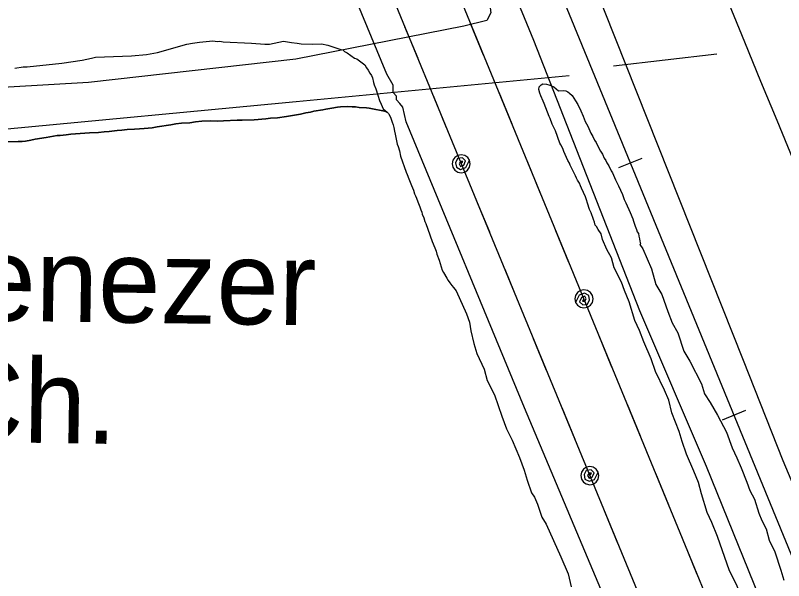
# Model space of a CAD drawing. Extents: x 3329297 to 3367176, y 649250 to 674653.
# Drawn here: x 3342641 to 3343401, y 666850 to 667410 of the extents above; entities that cross this region are included whole.
import ezdxf

# ---------------------------------------------------------------- set-up
doc = ezdxf.new("R2010")
doc.units = 0
for name, color, linetype in [('V-DTCH-CNTR', 7, 'Continuous'), ('V-RAIL-TRAK', 7, 'Continuous'), ('V-RIVR-EDGE', 7, 'Continuous'), ('V-ROAD-CNTR', 7, 'Continuous'), ('V-SITE-OTLN-IDEN', 7, 'Continuous'), ('V-SITE-VEGE', 7, 'Continuous'), ('V-TOPO-SHOR', 7, 'Continuous'), ('V-UTIL-LINE', 7, 'Continuous')]:
    doc.layers.add(name, color=color, linetype=linetype)

msp = doc.modelspace()

# ---------------------------------------------------------------- linework, layer by layer
at = {"layer": 'V-DTCH-CNTR'}
msp.add_lwpolyline([(3342711.14, 668367.54), (3342777.28, 668225.63), (3342880.89, 667981.41), (3343020.51, 667631.63), (3343109.98, 667422.78), (3343111.18, 667412.45), (3343107.47, 667405.12), (3343084.54, 667399.45), (3342918.2, 667366.68), (3342713.17, 667343.6), (3342475.06, 667329.62), (3342352.48, 667320.9), (3342337.13, 667325.89), (3342325.57, 667335.82), (3342259.68, 667450.6), (3342068.64, 667768.07), (3341916.57, 667985.68), (3341762.81, 668205.61)], dxfattribs=at)
at = {"layer": 'V-RAIL-TRAK'}
for points in [[(3345872.39, 660898.26), (3345202.62, 662524.79), (3345202.63, 662524.76), (3343834.7, 665838.96), (3343834.66, 665839.05), (3342962.13, 667964.33), (3342962.13, 667964.33), (3342142.3, 669950.69), (3342142.3, 669950.69), (3341846.64, 670653.15)], [(3343834.66, 665839.05), (3342962.13, 667964.33)], [(3343238.07, 667259.29), (3343261.2, 667268.79)], [(3343340.61, 667009.52), (3343363.74, 667019.02)]]:
    msp.add_lwpolyline(points, dxfattribs=at)
at = {"layer": 'V-RIVR-EDGE'}
msp.add_spline([(3342816.41, 664076.7), (3342812.76, 664100.73), (3342811.24, 664114.69), (3342810.49, 664125.17), (3342811.67, 664129.43), (3342815.94, 664131.36), (3342822.14, 664130.96), (3342827.58, 664133.66), (3342827.98, 664138.7), (3342825.71, 664163.52), (3342823.01, 664169.35), (3342818.01, 664185.26), (3342816.5, 664200), (3342816.91, 664208.92), (3342818.1, 664220.94), (3342817.34, 664227.14), (3342814.66, 664243.44), (3342809.27, 664257.41), (3342808.51, 664264.01), (3342808.92, 664272.54), (3342814.79, 664296.18), (3342814.82, 664305.49), (3342810.59, 664319.46), (3342799.78, 664338.87), (3342790.88, 664350.14), (3342779.66, 664360.25), (3342778.51, 664365.3), (3342779.3, 664369.17), (3342779.69, 664370.72), (3342785.91, 664376.91), (3342798.35, 664388.13), (3342804.18, 664396.26), (3342807.71, 664410.21), (3342807.34, 664416.8), (3342805.02, 664421.46), (3342805.03, 664424.18), (3342805.05, 664435.04), (3342805.48, 664451.32), (3342803.59, 664468.39), (3342800.14, 664485.46), (3342800.15, 664492.05), (3342800.55, 664495.93), (3342805.6, 664499.41), (3342810.27, 664507.15), (3342811.45, 664513.74), (3342812.65, 664526.54), (3342808.84, 664554.08), (3342808.48, 664564.55), (3342811.98, 664571.52), (3342819.76, 664577.71), (3342825.21, 664588.56), (3342825.62, 664596.7), (3342825.25, 664604.07), (3342821.39, 664610.67), (3342817.54, 664623.86), (3342808.64, 664632.03), (3342807.5, 664639.01), (3342807.51, 664645.61), (3342805.59, 664651.04), (3342795.55, 664667.74), (3342786.28, 664683.28), (3342782.79, 664682.12), (3342779.3, 664685.62), (3342772.36, 664698.82), (3342765.01, 664705.82), (3342757.66, 664715.15), (3342754.96, 664720.97), (3342754.97, 664725.24), (3342756.92, 664729.5), (3342762.36, 664734.91), (3342763.16, 664745.77), (3342759.34, 664768.66), (3342756.66, 664780.69), (3342750.49, 664796.21), (3342738.91, 664818.35), (3342728.88, 664839.31), (3342718.83, 664850.59), (3342704.53, 664870.4), (3342673.21, 664906.93), (3342667.03, 664917.03), (3342662.4, 664928.67), (3342645.77, 664948.1), (3342638.82, 664957.43), (3342632.64, 664969.85), (3342630.72, 664978), (3342626.86, 664984.99), (3342614.87, 664996.66), (3342611.39, 664999.38), (3342609.84, 665001.32), (3342609.85, 665006.36), (3342606.76, 665010.25), (3342597.86, 665020.35), (3342593.22, 665025.41), (3342592.47, 665033.17), (3342590.94, 665044.42), (3342589.42, 665054.5), (3342588.28, 665065.36), (3342585.98, 665077), (3342585.23, 665086.7), (3342585.25, 665096.4), (3342584.88, 665101.05), (3342582.95, 665104.16), (3342580.25, 665109.59), (3342577.16, 665116.97), (3342577.18, 665122.79), (3342577.2, 665131.71), (3342577.22, 665142.56), (3342577.25, 665154.2), (3342576.12, 665167.77), (3342572.7, 665192.99), (3342566.93, 665215.11), (3342563.48, 665229.47), (3342558.85, 665239.95), (3342557.31, 665244.22), (3342555.4, 665255.47), (3342553.11, 665268.66), (3342549.27, 665284.57), (3342541.57, 665307.08), (3342537.34, 665321.83), (3342531.95, 665340.07), (3342533.51, 665343.55), (3342533.53, 665349.76), (3342526.98, 665368.39), (3342525.46, 665379.64), (3342523.54, 665388.18), (3342518.15, 665403.7), (3342515.47, 665416.12), (3342514.34, 665430.86), (3342508.57, 665450.65), (3342503.19, 665470.83), (3342492.38, 665490.63), (3342491.63, 665499.17), (3342490.87, 665508.48), (3342486.28, 665532.92), (3342483.6, 665545.33), (3342477.81, 665557.76), (3342475.93, 665580.26), (3342474.8, 665594.22), (3342470.17, 665605.48), (3342467.87, 665614.4), (3342467.13, 665629.53), (3342466.39, 665643.49), (3342466.82, 665662.1), (3342467.25, 665679.55), (3342463.41, 665695.46), (3342454.93, 665713.71), (3342445.67, 665732.35), (3342448.39, 665735.45), (3342449.55, 665735.05), (3342454.58, 665728.84), (3342456.13, 665730.38), (3342456.13, 665730.77), (3342455.37, 665734.65), (3342442.22, 665750.97), (3342428.7, 665771.56), (3342413.65, 665800.68), (3342398.6, 665832.52), (3342380.47, 665869.41), (3342358.86, 665914.06), (3342350, 665938.51), (3342337.27, 665963.36), (3342312.2, 666021.59), (3342297.17, 666058.47), (3342281.74, 666092.64), (3342274.81, 666112.43), (3342267.5, 666136.11), (3342262.92, 666165.98), (3342261.43, 666190.8), (3342261.45, 666198.56), (3342257.57, 666197.79), (3342255.25, 666199.74), (3342252.93, 666205.17), (3342252.57, 666212.54), (3342252.58, 666219.13), (3342250.29, 666232.71), (3342241.82, 666258.33), (3342236.07, 666285.87), (3342231.81, 666288.99), (3342227.55, 666291.71), (3342219.05, 666302.59), (3342218.67, 666306.86), (3342219.07, 666312.29), (3342210.16, 666314.25), (3342205.13, 666318.91), (3342203.98, 666324.35), (3342203.99, 666330.16), (3342202.08, 666339.09), (3342191.65, 666356.56), (3342180.04, 666369), (3342175.41, 666377.55), (3342164.99, 666396.96), (3342154.58, 666421.81), (3342139.95, 666463.34), (3342130.7, 666487.79), (3342122.99, 666506.43), (3342111.8, 666527.4), (3342098.68, 666554.19), (3342094.83, 666565.83), (3342092.54, 666581.74), (3342088.69, 666594.54), (3342085.25, 666612.78), (3342082.17, 666622.09), (3342072.89, 666631.81), (3342063.22, 666645.41), (3342057.44, 666657.83), (3342049.73, 666678.02), (3342048.22, 666693.14), (3342050.17, 666696.63), (3342050.96, 666704.38), (3342046.71, 666709.05), (3342039.36, 666716.82), (3342032.41, 666729.25), (3342015.81, 666761.09), (3342003.06, 666780.9), (3341996.09, 666786.35), (3341994.95, 666792.55), (3341992.63, 666796.44), (3341982.97, 666811.97), (3341967.13, 666835.28), (3341953.59, 666848.89), (3341946.63, 666857.44), (3341940.45, 666867.92), (3341935.81, 666874.14), (3341919.16, 666884.26), (3341915.69, 666890.09), (3341911.45, 666900.18), (3341899.85, 666913.78), (3341894.82, 666921.16), (3341889.03, 666931.65), (3341869.32, 666956.91), (3341855.01, 666974.78), (3341848.82, 666978.67), (3341839.53, 666986.84), (3341829.09, 667000.44), (3341821.76, 667015.19), (3341819.07, 667024.89), (3341817.15, 667031.1), (3341806.31, 667038.89), (3341788.13, 667056.77), (3341778.46, 667069.98), (3341769.56, 667076.21), (3341762.98, 667079.71), (3341756.02, 667089.04), (3341748.29, 667099.53), (3341738.62, 667112.35), (3341730.89, 667120.12), (3341719.29, 667133.73), (3341714.66, 667143.05), (3341706.55, 667156.64), (3341694.95, 667171.79), (3341682.22, 667198.97), (3341673.73, 667217.22), (3341665.66, 667244.77), (3341658.35, 667270.77), (3341654.5, 667280.86), (3341646.79, 667297.56), (3341633.67, 667325.51), (3341621.31, 667347.26), (3341603.92, 667370.57), (3341601.61, 667379.11), (3341595.05, 667392.31), (3341586.57, 667412.5), (3341578.1, 667435.79), (3341568.43, 667448.22), (3341554.13, 667467.65), (3341537.52, 667492.51), (3341516.66, 667523.97), (3341476.08, 667581.85), (3341429.71, 667650.22), (3341398.03, 667697.22), (3341370.98, 667737.23), (3341354.76, 667763.64), (3341343.55, 667778.41), (3341338.9, 667782.3), (3341332.33, 667790.07), (3341325.39, 667805.99), (3341317.65, 667814.15), (3341305.28, 667827.37), (3341300.64, 667833.19), (3341282.89, 667869.69), (3341259.72, 667911.24), (3341224.58, 667969.5), (3341190.57, 668018.45), (3341159.67, 668067), (3341126.02, 668105.48), (3341085.81, 668151.72), (3341034.77, 668213.12), (3340998.8, 668250.83), (3340967.07, 668282.32), (3340929.92, 668312.66), (3340887.35, 668349.99), (3340852.52, 668378), (3340818.08, 668406.01), (3340783.64, 668439.06), (3340747.67, 668475.99), (3340722.92, 668504.36), (3340704.36, 668525.73), (3340693.92, 668537.01), (3340680.75, 668543.24), (3340672.61, 668546.75), (3340664.48, 668552.59), (3340650.93, 668563.48), (3340645.91, 668568.92), (3340640.88, 668576.69), (3340634.7, 668584.08), (3340619.62, 668601.57), (3340609.54, 668604.69), (3340603.74, 668608.97), (3340599.1, 668614.41), (3340595.62, 668621.01), (3340589.43, 668627.24), (3340567.76, 668645.9), (3340549.95, 668659.13), (3340496.93, 668702.7), (3340430.76, 668760.64), (3340383.93, 668798.76), (3340346.77, 668824.45), (3340316.96, 668845.08), (3340289.86, 668863.37), (3340255.41, 668891.77), (3340209.37, 668936.09), (3340181.13, 668962.92), (3340159.06, 668977.32), (3340134.29, 668996.39), (3340120.75, 669009.22), (3340113.4, 669017.77), (3340109.92, 669023.59), (3340107.6, 669025.92), (3340099.85, 669026.72), (3340094.42, 669027.9), (3340089.39, 669030.24), (3340085.14, 669036.45), (3340084.76, 669043.04), (3340082.06, 669046.15), (3340066.19, 669058.99), (3340051.1, 669071.44), (3340041.8, 669077.66), (3339987.61, 669116.19), (3339929.52, 669149.3), (3339882.28, 669177.34), (3339823.8, 669212), (3339768.82, 669245.87), (3339704.94, 669289.46), (3339659.64, 669320.6), (3339613.98, 669359.49), (3339576.03, 669382.85), (3339562.87, 669392.97), (3339559.39, 669394.53), (3339555.89, 669394.15), (3339553.17, 669389.89), (3339550.84, 669388.73), (3339546.19, 669392.24), (3339540.39, 669395.35), (3339537.28, 669393.03), (3339533.01, 669392.66), (3339518.67, 669398.12), (3339507.83, 669404.74), (3339498.93, 669411.35), (3339490.01, 669411.38), (3339486.53, 669416.04), (3339483.43, 669417.6), (3339473.36, 669420.73), (3339460.58, 669427.74), (3339447.8, 669435.52), (3339435.41, 669443.31), (3339423.8, 669453.42), (3339413.36, 669464.7), (3339407.94, 669471.3), (3339393.62, 669479.48), (3339378.13, 669489.21), (3339357.61, 669502.45), (3339355.67, 669504.78), (3339358.39, 669506.33), (3339359.56, 669509.43), (3339359.18, 669510.98), (3339356.48, 669515.25), (3339347.17, 669516.82), (3339341.34, 669512.57), (3339338.24, 669513.36), (3339320.82, 669525.81), (3339311.15, 669534.75), (3339296.06, 669548.75), (3339293.35, 669550.31), (3339286.37, 669549.16), (3339280.93, 669546.46), (3339277.05, 669546.47), (3339268.14, 669549.98), (3339250.71, 669559.72), (3339229.04, 669575.67), (3339210.84, 669586.97), (3339202.33, 669595.13), (3339200.4, 669599.4), (3339200.02, 669604.83), (3339198.1, 669611.04), (3339183.01, 669622.71), (3339166.35, 669632.45)], degree=3, dxfattribs=at)
at = {"layer": 'V-ROAD-CNTR'}
msp.add_arc((4432385.04, 1115911.8), 1177772.25, 202.29730235, 202.42774957, dxfattribs=at)
at = {"layer": 'V-SITE-VEGE'}
for points in [[(3342639.98, 667357.84), (3342648.5, 667358.95), (3342652.4, 667359.1), (3342686.54, 667362.76), (3342706.68, 667365.87), (3342715.95, 667367.79), (3342719.81, 667368.72), (3342755.6, 667370.1), (3342770.35, 667371.45), (3342781.19, 667373.42), (3342810.48, 667381.57), (3342815.9, 667382.56), (3342822.87, 667383.6), (3342836.07, 667384.89), (3342840.77, 667384.3), (3342843.1, 667384.39), (3342846.24, 667383.72), (3342874.34, 667382.47), (3342887.63, 667381.43), (3342892.29, 667381.61), (3342906.21, 667384.48), (3342914.05, 667383.23), (3342919.53, 667382.66), (3342923.45, 667382.03), (3342935.15, 667381.71), (3342943.71, 667382.04), (3342949.99, 667380.72), (3342961.84, 667376.5), (3342964.98, 667375.84), (3342966.6, 667374.35), (3342969, 667372.88), (3342976.21, 667367.71), (3342978.57, 667367.02), (3342986.59, 667361.09), (3342988.27, 667358.04), (3342989.91, 667355.77), (3342991.59, 667352.72), (3342993.23, 667350.44), (3342994.1, 667348.14), (3342995.06, 667343.5), (3342995.93, 667341.2), (3342997.64, 667337.37), (3342999.43, 667331.2), (3343001.2, 667325.82)], [(3343312.44, 666958.66), (3343305.16, 666975.55), (3343300.76, 666988.23), (3343297.81, 666998.1), (3343290.52, 667016.41), (3343287.53, 667029.11), (3343283.17, 667038.96), (3343274.45, 667057.26), (3343270.06, 667069.94), (3343262.78, 667086.83), (3343258.39, 667098.1), (3343254.03, 667107.95), (3343248.15, 667126.28), (3343243.77, 667137.55), (3343240.83, 667146), (3343233.59, 667160.07), (3343230.64, 667169.94), (3343226.29, 667178.37), (3343221.93, 667188.23), (3343220.44, 667193.87), (3343217.56, 667198.08), (3343216.11, 667200.89), (3343214.68, 667202.29), (3343214.03, 667205.43), (3343212.88, 667208.02), (3343210.52, 667214.51), (3343209.08, 667217.87), (3343206.99, 667224.11), (3343206.08, 667227.24), (3343204.91, 667230.35), (3343201.15, 667238.9), (3343200.27, 667241.23), (3343199.12, 667243.82), (3343197.16, 667246.91), (3343196.29, 667248.98), (3343195.16, 667251.04), (3343190.01, 667261.64), (3343189.14, 667263.71), (3343187.72, 667266.29), (3343183.69, 667275.35), (3343182.52, 667278.2), (3343180.54, 667281.81), (3343179.68, 667283.62), (3343175.26, 667295.83), (3343172.11, 667302.29), (3343170.05, 667308), (3343169.19, 667309.81), (3343164.21, 667322.79), (3343163.07, 667325.11), (3343160.75, 667330.55), (3343159.86, 667333.15), (3343158.93, 667336.8), (3343159.35, 667339.45), (3343161.12, 667341.36), (3343162.93, 667342.22), (3343166.37, 667341.83), (3343168.76, 667341.39), (3343170.89, 667340.68), (3343173.85, 667339.22), (3343178.47, 667335.45), (3343183.46, 667335.64), (3343185.59, 667335.2), (3343187.46, 667334.48), (3343189.1, 667332.96), (3343191.81, 667330.7), (3343195.17, 667325.56), (3343197.43, 667321.7), (3343200.3, 667315.49), (3343202.87, 667310.32), (3343204.65, 667305.12), (3343207.21, 667300.22), (3343210.37, 667293.49), (3343212.34, 667290.15), (3343214.06, 667286.53), (3343215.46, 667284.21), (3343218.6, 667278.02), (3343220.02, 667275.44), (3343221.97, 667272.61), (3343223.7, 667268.73), (3343225.11, 667266.42), (3343226.25, 667264.09), (3343228.21, 667261.01), (3343230.51, 667256.09), (3343231.9, 667254.04), (3343234.8, 667247.31), (3343237.66, 667241.36), (3343241.68, 667232.56), (3343243.46, 667227.63), (3343244.89, 667224.52), (3343249.21, 667214.95), (3343251.83, 667208.47), (3343252.44, 667206.39), (3343254.21, 667201.45), (3343255.66, 667198.08), (3343256.27, 667195.73), (3343257.4, 667193.94), (3343258.02, 667191.33), (3343258.39, 667188.71), (3343259, 667186.63), (3343259.63, 667183.75), (3343258.78, 667183.02)], [(3343001.2, 667325.82), (3343002.91, 667321.99), (3343004.64, 667317.38), (3343008.56, 667314.34), (3343006.13, 667315.08), (3343002.69, 667315.74), (3342995.78, 667317.32), (3342991.01, 667318.18), (3342988.09, 667318.6), (3342980.97, 667318.85), (3342977.52, 667319.51), (3342974.1, 667319.64), (3342969.09, 667319.71), (3342962.52, 667319.45), (3342959.64, 667319.08), (3342953.88, 667318.07), (3342948.12, 667317.32), (3342944.99, 667316.41), (3342936.09, 667315.28), (3342932.7, 667314.35), (3342928.26, 667313.39), (3342922.77, 667312.39), (3342918.85, 667311.45), (3342914.93, 667310.77), (3342909.17, 667310.02), (3342900.01, 667308.61), (3342893.17, 667308.35), (3342888.46, 667307.64), (3342876.91, 667306.67), (3342865.08, 667306.21), (3342860.07, 667306.28), (3342846.66, 667305.77), (3342840.89, 667305.28), (3342834.3, 667305.55), (3342825.08, 667305.46), (3342819.06, 667304.7), (3342813.31, 667303.69), (3342805.15, 667303.37), (3342799.65, 667302.64), (3342794.42, 667301.64), (3342781.07, 667299.81), (3342776.1, 667298.83), (3342768.23, 667298), (3342763.5, 667297.81), (3342758.52, 667297.36), (3342751.15, 667297.07), (3342746.18, 667296.35), (3342741.45, 667296.17), (3342733.59, 667295.08), (3342728.6, 667294.89), (3342722.83, 667294.14), (3342713.89, 667293.79), (3342695.52, 667292.29), (3342691.06, 667291.86), (3342685.03, 667291.1), (3342681.88, 667290.97), (3342674.82, 667289.65), (3342671.15, 667289.24), (3342660.15, 667287.5), (3342655.98, 667286.55), (3342650.75, 667285.56), (3342647.34, 667285.17), (3342643.39, 667285.28), (3342629.72, 667284.75)], [(3342629.72, 667284.75), (3342643.39, 667285.28), (3342647.34, 667285.17), (3342650.75, 667285.56), (3342655.98, 667286.55), (3342660.15, 667287.5), (3342671.15, 667289.24), (3342674.82, 667289.65), (3342681.88, 667290.97), (3342685.03, 667291.1), (3342691.06, 667291.86), (3342695.52, 667292.29), (3342713.89, 667293.79), (3342722.83, 667294.14), (3342728.6, 667294.89), (3342733.59, 667295.08), (3342741.45, 667296.17), (3342746.18, 667296.35), (3342751.15, 667297.07), (3342758.52, 667297.36), (3342763.5, 667297.81), (3342768.23, 667298), (3342776.1, 667298.83), (3342781.07, 667299.81), (3342794.42, 667301.64), (3342799.65, 667302.64), (3342805.15, 667303.37), (3342813.31, 667303.69), (3342819.06, 667304.7), (3342825.08, 667305.46), (3342834.3, 667305.55), (3342840.89, 667305.28), (3342846.66, 667305.77), (3342860.07, 667306.28), (3342865.08, 667306.21), (3342876.91, 667306.67), (3342888.46, 667307.64), (3342893.17, 667308.35), (3342900.01, 667308.61), (3342909.17, 667310.02), (3342914.93, 667310.77), (3342918.85, 667311.45), (3342922.77, 667312.39), (3342928.26, 667313.39), (3342932.7, 667314.35), (3342936.09, 667315.28), (3342944.99, 667316.41), (3342948.12, 667317.32), (3342953.88, 667318.07), (3342959.64, 667319.08), (3342962.52, 667319.45), (3342969.09, 667319.71), (3342974.1, 667319.64), (3342977.52, 667319.51), (3342980.97, 667318.85), (3342988.09, 667318.6), (3342991.01, 667318.18), (3342995.78, 667317.32), (3343002.69, 667315.74), (3343006.13, 667315.08), (3343008.56, 667314.34)], [(3343008.56, 667314.34), (3343009.87, 667312.73), (3343010.3, 667312.14), (3343011.89, 667309.25), (3343012.75, 667307.44), (3343013.66, 667304.31), (3343014.55, 667301.71), (3343015.18, 667299.11), (3343015.85, 667295.44), (3343016.75, 667292.32), (3343017.14, 667289.18), (3343018.71, 667282.65), (3343019.6, 667280.06), (3343020.81, 667275.89), (3343022.07, 667270.67), (3343027.42, 667254.82), (3343028.56, 667252.49), (3343030.04, 667248.33), (3343032.93, 667241.6), (3343034.69, 667236.93), (3343035.89, 667233.29), (3343036.75, 667231.21), (3343037.9, 667228.89), (3343039.08, 667225.51), (3343041.12, 667220.33), (3343042.03, 667217.46), (3343042.91, 667215.13), (3343043.51, 667213.05), (3343044.97, 667209.42), (3343046.15, 667206.04), (3343047.02, 667203.96), (3343049.09, 667198.25), (3343053.25, 667186.03), (3343054.39, 667183.71), (3343056.44, 667178.26), (3343057.3, 667176.45), (3343057.94, 667173.58), (3343060.28, 667167.61), (3343062.11, 667161.1), (3343063.29, 667157.72), (3343064.44, 667155.4), (3343067.81, 667149.73), (3343069.21, 667147.68), (3343070.62, 667145.37), (3343072.83, 667142.56), (3343074.23, 667140.5), (3343075.86, 667138.99), (3343076.99, 667137.19), (3343087.17, 667114.67), (3343090.1, 667106.21), (3343091.62, 667097.74), (3343094.6, 667085.04), (3343097.55, 667075.17), (3343104.81, 667059.69), (3343107.78, 667048.4), (3343115.02, 667034.34), (3343122.35, 667013.2), (3343126.75, 667000.52), (3343132.55, 666989.27), (3343139.83, 666972.37), (3343144.23, 666959.69), (3343147.18, 666949.82), (3343151.58, 666937.14), (3343154.46, 666932.93), (3343157.38, 666925.89), (3343161.77, 666913.2), (3343166.1, 666906.18), (3343180.65, 666873.81), (3343187.93, 666856.91), (3343190.91, 666844.21)], [(3343258.78, 667183.02), (3343261.66, 667178.8), (3343270.39, 667159.1), (3343274.83, 667143.58), (3343280.61, 667133.75), (3343286.47, 667116.84), (3343290.85, 667105.57), (3343296.63, 667095.73), (3343302.51, 667077.41), (3343308.29, 667067.57), (3343319.89, 667045.07), (3343322.84, 667035.2), (3343328.6, 667026.78), (3343335.83, 667014.13), (3343344.52, 666997.25), (3343350.37, 666981.75), (3343354.74, 666971.9), (3343359.1, 666962.05), (3343364.93, 666947.97), (3343367.86, 666939.51), (3343372.21, 666931.07), (3343376.63, 666916.97), (3343379.54, 666909.94), (3343383.89, 666901.5), (3343386.86, 666890.21), (3343392.65, 666878.96), (3343398.53, 666860.63), (3343401.48, 666850.76)], [(3343402.91, 666733.32), (3343398.54, 666743.18), (3343391.24, 666761.48), (3343386.86, 666772.75), (3343381.08, 666782.59), (3343373.8, 666799.48), (3343369.42, 666810.75), (3343362.16, 666826.23), (3343354.84, 666845.95), (3343347.6, 666860.02), (3343335.87, 666893.84), (3343330.04, 666907.92), (3343325.67, 666917.77), (3343319.79, 666936.1), (3343316.82, 666947.38), (3343312.44, 666958.66)]]:
    msp.add_lwpolyline(points, dxfattribs=at)
at = {"layer": 'V-TOPO-SHOR'}
msp.add_line((3343232.9, 667360.02), (3343334.99, 667371.91), dxfattribs=at)
for points in [[(3343607.6, 666477.92), (3343400.86, 666969), (3343361.64, 667068.28), (3343213.67, 667440.59), (3343160.21, 667564.69), (3342949.86, 668087.7), (3342709.25, 668663.87), (3342504.2, 669195.76)], [(3342461.85, 669075.03), (3342460.14, 669039.55), (3342469.08, 669005.85), (3342492.23, 668961.54), (3342513.61, 668910.13), (3342645.48, 668608.75), (3342704.31, 668461.6), (3342882.53, 668037.89), (3343066.11, 667598.22), (3343153.45, 667385.48), (3343258.64, 667117.76), (3343324.58, 666963.53), (3343508.18, 666509.67), (3343520.64, 666488.4), (3343517.12, 666474.2), (3343502.94, 666468.85), (3343071.85, 666437.87)], [(3342371.47, 667270.31), (3342618.48, 667296.55), (3342918.67, 667324.83), (3343188.76, 667350.36)]]:
    msp.add_lwpolyline(points, dxfattribs=at)
at = {"layer": 'V-UTIL-LINE'}
for points in [[(3345932.08, 660508.54), (3345266.86, 662132.11), (3344424.61, 664169.99), (3343419.02, 666605.5), (3342586.61, 668628.88), (3341907.57, 670274.58), (3341535.58, 671146.22)], [(3341480.75, 671097.04), (3341874.35, 670184.15), (3342489.42, 668700.64), (3343600.75, 666004.86), (3344292.56, 664330.07), (3345012.03, 662588.15), (3345711.48, 660882.58)], [(3343233.38, 666810.51), (3343144.66, 667021.28), (3343027.45, 667304.76), (3343024.28, 667319.29), (3343021.09, 667322.94), (3343017.95, 667326.56), (3343017.95, 667330.19), (3343014.75, 667333.83), (3343014.74, 667341.09), (3343008.45, 667351.99), (3342916.57, 667573.69)], [(3343104.22, 667370.7), (3343091.28, 667402.14)], [(3343026.02, 667398.99), (3343038.98, 667367.56)], [(3343132.37, 667302.26), (3343119.44, 667333.7)], [(3343054.23, 667330.58), (3343067.18, 667299.14)], [(3343082.04, 667263.1), (3343083.61, 667265.52), (3343081.28, 667265.43), (3343079.85, 667263.09), (3343081.26, 667260.53), (3343084.46, 667261.67), (3343086.36, 667265.95), (3343083.24, 667268.86), (3343078.41, 667268.27), (3343076.44, 667264.14), (3343077.21, 667259.73), (3343081.47, 667257.47), (3343086.67, 667259.26), (3343090.36, 667266.53), (3343088.42, 667269.46), (3343085.5, 667271.41), (3343082.06, 667272.1), (3343078.61, 667271.43), (3343075.69, 667269.48), (3343073.73, 667266.56), (3343073.04, 667263.12), (3343073.72, 667259.67), (3343075.67, 667256.75), (3343078.58, 667254.8), (3343082.03, 667254.1), (3343085.47, 667254.78), (3343088.4, 667256.73), (3343090.35, 667259.65), (3343091.04, 667263.09), (3343090.36, 667266.53)], [(3343160.52, 667233.83), (3343147.59, 667265.27)], [(3343096.91, 667227.03), (3343109.87, 667195.6)], [(3343188.68, 667165.39), (3343175.74, 667196.84)], [(3343125.12, 667158.61), (3343138.08, 667127.18)], [(3343203.52, 667129.31), (3343201.96, 667126.89), (3343204.28, 667126.97), (3343205.72, 667129.32), (3343204.31, 667131.88), (3343201.11, 667130.74), (3343199.2, 667126.46), (3343202.32, 667123.55), (3343207.15, 667124.14), (3343209.12, 667128.27), (3343208.36, 667132.67), (3343204.1, 667134.94), (3343198.9, 667133.15), (3343195.2, 667125.88), (3343197.14, 667122.96), (3343200.06, 667121), (3343203.5, 667120.31), (3343206.95, 667120.98), (3343209.87, 667122.93), (3343211.83, 667125.84), (3343212.52, 667129.28), (3343211.85, 667132.73), (3343209.9, 667135.65), (3343206.99, 667137.61), (3343203.54, 667138.31), (3343200.1, 667137.63), (3343197.18, 667135.69), (3343195.22, 667132.77), (3343194.52, 667129.33), (3343195.2, 667125.88)], [(3343153.32, 667090.2), (3343166.28, 667058.77)], [(3343231.29, 667061.82), (3343218.35, 667093.26)], [(3343181.52, 667021.79), (3343194.48, 666990.35)], [(3343259.44, 666993.38), (3343246.51, 667024.82)], [(3343209.34, 666954.32), (3343210.9, 666956.73), (3343208.58, 666956.65), (3343207.15, 666954.3), (3343208.55, 666951.74), (3343211.75, 666952.88), (3343213.66, 666957.16), (3343210.54, 666960.07), (3343205.71, 666959.48), (3343203.74, 666955.35), (3343204.51, 666950.94), (3343208.77, 666948.68), (3343213.97, 666950.47), (3343217.66, 666957.75), (3343215.71, 666960.67), (3343212.8, 666962.62), (3343209.35, 666963.32), (3343205.91, 666962.64), (3343202.99, 666960.69), (3343201.03, 666957.77), (3343200.34, 666954.33), (3343201.02, 666950.89), (3343202.96, 666947.96), (3343205.88, 666946.01), (3343209.33, 666945.32), (3343212.77, 666945.99), (3343215.69, 666947.94), (3343217.65, 666950.86), (3343218.34, 666954.3), (3343217.66, 666957.75)], [(3343287.6, 666924.95), (3343274.66, 666956.39)], [(3343224.21, 666918.24), (3343237.17, 666886.8)], [(3343315.75, 666856.51), (3343302.81, 666887.95)]]:
    msp.add_lwpolyline(points, dxfattribs=at)

# ---------------------------------------------------------------- texts
at = {"layer": 'V-SITE-OTLN-IDEN'}
for s, p in [('Ebenezer ', (3342462.84, 667110.02)), ('Ch.', (3342568.23, 666988.12))]:
    msp.add_text(s, height=83, rotation=359.1629, dxfattribs=at).set_placement(p)

doc.saveas('drawing.dxf')
